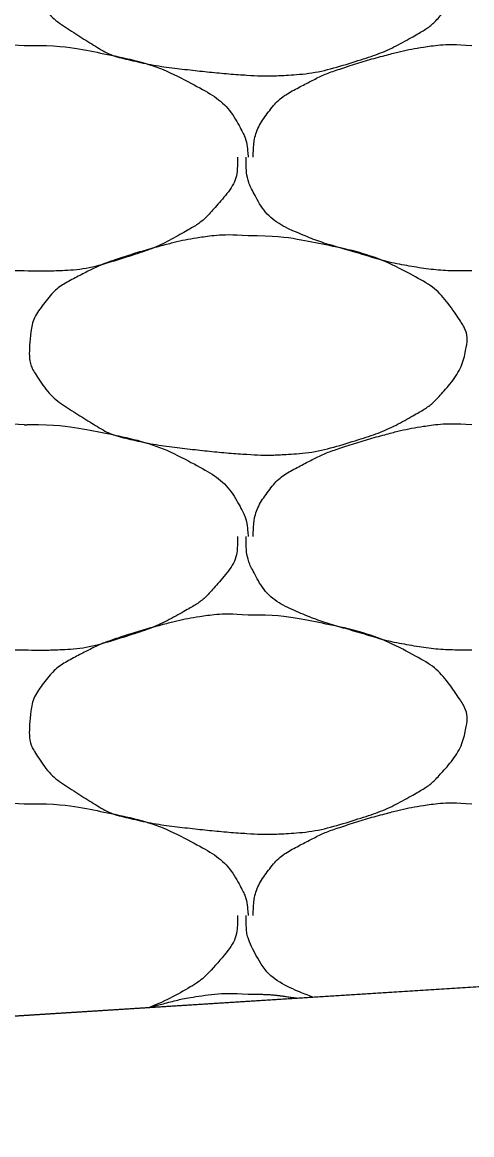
# Model space of a CAD drawing. Extents: x 1373719 to 1374161, y 379835 to 380167.
# Drawn here: x 1373963.604 to 1373964.067, y 379922.423 to 379923.569 of the extents above; entities that cross this region are included whole.
import ezdxf

# ---------------------------------------------------------------- set-up
doc = ezdxf.new("R2010")
doc.units = 0
doc.layers.add('Aggregate Base Course', color=7, linetype='Continuous')
doc.layers.add('SIGNATURE', color=7, linetype='Continuous')

msp = doc.modelspace()

# ---------------------------------------------------------------- linework, layer by layer
msp.add_line((1373962.0249, 379922.4466), (1373986.3251, 379923.9801))
at = {"layer": 'Aggregate Base Course'}
for points, degree in [([(1373963.8362, 379923.7399), (1373963.8626, 379923.7403), (1373963.8891, 379923.7363), (1373963.9154, 379923.7309), (1373963.9477, 379923.7243), (1373963.9774, 379923.7145), (1373964.0072, 379923.6985), (1373964.0272, 379923.6878), (1373964.0408, 379923.6734), (1373964.054, 379923.6535), (1373964.0597, 379923.645), (1373964.0628, 379923.6351), (1373964.0612, 379923.6265), (1373964.0582, 379923.6096), (1373964.0494, 379923.5928), (1373964.036, 379923.5779), (1373964.0276, 379923.5685), (1373964.0193, 379923.5621), (1373964.009, 379923.5563), (1373963.9909, 379923.546), (1373963.973, 379923.5374), (1373963.9532, 379923.5311), (1373963.9277, 379923.523), (1373963.9022, 379923.5165), (1373963.8758, 379923.5149), (1373963.8627, 379923.5141), (1373963.8494, 379923.514), (1373963.8362, 379923.5149), (1373963.8164, 379923.5162), (1373963.7966, 379923.5181), (1373963.7768, 379923.5203), (1373963.755, 379923.5227), (1373963.7335, 379923.5261), (1373963.712, 379923.5311), (1373963.6944, 379923.5352), (1373963.6792, 379923.5446), (1373963.6634, 379923.5545), (1373963.6456, 379923.5657), (1373963.631, 379923.5766), (1373963.6184, 379923.5959), (1373963.612, 379923.6058), (1373963.6107, 379923.6164), (1373963.6112, 379923.6265), (1373963.6121, 379923.6411), (1373963.6152, 379923.6558), (1373963.6256, 379923.6697), (1373963.6363, 379923.6838), (1373963.6478, 379923.6913), (1373963.6616, 379923.6985), (1373963.6735, 379923.7047), (1373963.6851, 379923.7105), (1373963.6976, 379923.7147), (1373963.7155, 379923.7207), (1373963.7334, 379923.7261), (1373963.7516, 379923.7309), (1373963.763, 379923.7339), (1373963.7743, 379923.7363), (1373963.7858, 379923.7381), (1373963.8025, 379923.7407), (1373963.8195, 379923.7413), (1373963.8362, 379923.7399)], 3), ([(1373963.3808, 379923.4303), (1373963.3809, 379923.4309), (1373963.3808, 379923.4315), (1373963.3808, 379923.4321), (1373963.3812, 379923.4473), (1373963.3855, 379923.4619), (1373963.3952, 379923.4753), (1373963.4052, 379923.4889), (1373963.4174, 379923.4969), (1373963.4312, 379923.5041), (1373963.4431, 379923.5103), (1373963.4547, 379923.5161), (1373963.4672, 379923.5203), (1373963.4851, 379923.5263), (1373963.503, 379923.5317), (1373963.5212, 379923.5365), (1373963.5326, 379923.5395), (1373963.5439, 379923.5419), (1373963.5554, 379923.5437), (1373963.5721, 379923.5463), (1373963.5891, 379923.5469), (1373963.6058, 379923.5455)], 3), ([(1373963.6058, 379923.5455), (1373963.6076, 379923.5454), (1373963.6094, 379923.5456), (1373963.6112, 379923.5455)], 2), ([(1373963.6112, 379923.5455), (1373963.6376, 379923.5459), (1373963.6641, 379923.5419), (1373963.6904, 379923.5365), (1373963.7227, 379923.5299), (1373963.7524, 379923.5201), (1373963.7822, 379923.5041), (1373963.8022, 379923.4934), (1373963.8181, 379923.4795), (1373963.829, 379923.4591), (1373963.8338, 379923.4503), (1373963.8355, 379923.4414), (1373963.8362, 379923.4321), (1373963.8363, 379923.4315), (1373963.8364, 379923.4309), (1373963.8362, 379923.4303)], 3), ([(1373963.8416, 379923.4303), (1373963.8417, 379923.4309), (1373963.8416, 379923.4315), (1373963.8416, 379923.4321), (1373963.842, 379923.4473), (1373963.8463, 379923.4619), (1373963.856, 379923.4753), (1373963.866, 379923.4889), (1373963.8782, 379923.4969), (1373963.892, 379923.5041), (1373963.9039, 379923.5103), (1373963.9155, 379923.5161), (1373963.928, 379923.5203), (1373963.9459, 379923.5263), (1373963.9638, 379923.5317), (1373963.982, 379923.5365), (1373963.9934, 379923.5395), (1373964.0047, 379923.5419), (1373964.0162, 379923.5437), (1373964.0329, 379923.5463), (1373964.0499, 379923.5469), (1373964.0666, 379923.5455)], 3), ([(1373963.6058, 379923.3133), (1373963.6034, 379923.3133), (1373963.601, 379923.3133), (1373963.5986, 379923.3133), (1373963.5788, 379923.3133), (1373963.559, 379923.3152), (1373963.5392, 379923.3187), (1373963.5182, 379923.3225), (1373963.4982, 379923.3289), (1373963.4777, 379923.3348), (1373963.46, 379923.3399), (1373963.443, 379923.3455), (1373963.4258, 379923.3529), (1373963.4068, 379923.3611), (1373963.3909, 379923.3749), (1373963.3808, 379923.3943), (1373963.3757, 379923.4043), (1373963.3736, 379923.4144), (1373963.3736, 379923.4249), (1373963.3736, 379923.4267), (1373963.3736, 379923.4285), (1373963.3736, 379923.4303)], 3), ([(1373963.8254, 379923.4303), (1373963.8255, 379923.4285), (1373963.8255, 379923.4267), (1373963.8254, 379923.4249), (1373963.8248, 379923.4067), (1373963.8132, 379923.3908), (1373963.8002, 379923.3763), (1373963.7921, 379923.3671), (1373963.7835, 379923.3605), (1373963.7732, 379923.3547), (1373963.7551, 379923.3444), (1373963.7372, 379923.3358), (1373963.7174, 379923.3295), (1373963.6919, 379923.3214), (1373963.6664, 379923.3143), (1373963.64, 379923.3133), (1373963.6286, 379923.3129), (1373963.6172, 379923.3128), (1373963.6058, 379923.3133)], 3), ([(1373964.0666, 379923.3133), (1373964.0642, 379923.3133), (1373964.0618, 379923.3133), (1373964.0594, 379923.3133), (1373964.0396, 379923.3133), (1373964.0198, 379923.3152), (1373964, 379923.3187), (1373963.979, 379923.3225), (1373963.959, 379923.3289), (1373963.9385, 379923.3348), (1373963.9208, 379923.3399), (1373963.9038, 379923.3455), (1373963.8866, 379923.3529), (1373963.8676, 379923.3611), (1373963.8517, 379923.3749), (1373963.8416, 379923.3943), (1373963.8365, 379923.4043), (1373963.8344, 379923.4144), (1373963.8344, 379923.4249), (1373963.8344, 379923.4267), (1373963.8344, 379923.4285), (1373963.8344, 379923.4303)], 3), ([(1373963.8362, 379923.3493), (1373963.8626, 379923.3497), (1373963.8891, 379923.3457), (1373963.9154, 379923.3403), (1373963.9477, 379923.3337), (1373963.9774, 379923.3239), (1373964.0072, 379923.3079), (1373964.0272, 379923.2972), (1373964.0408, 379923.2828), (1373964.054, 379923.2629), (1373964.0597, 379923.2544), (1373964.0628, 379923.2445), (1373964.0612, 379923.2359), (1373964.0582, 379923.219), (1373964.0494, 379923.2022), (1373964.036, 379923.1873), (1373964.0276, 379923.1779), (1373964.0193, 379923.1715), (1373964.009, 379923.1657), (1373963.9909, 379923.1554), (1373963.973, 379923.1468), (1373963.9532, 379923.1405), (1373963.9277, 379923.1324), (1373963.9022, 379923.1259), (1373963.8758, 379923.1243), (1373963.8627, 379923.1235), (1373963.8494, 379923.1234), (1373963.8362, 379923.1243), (1373963.8164, 379923.1256), (1373963.7966, 379923.1275), (1373963.7768, 379923.1297), (1373963.755, 379923.1321), (1373963.7335, 379923.1355), (1373963.712, 379923.1405), (1373963.6944, 379923.1446), (1373963.6792, 379923.154), (1373963.6634, 379923.1639), (1373963.6456, 379923.1751), (1373963.631, 379923.186), (1373963.6184, 379923.2053), (1373963.612, 379923.2152), (1373963.6107, 379923.2258), (1373963.6112, 379923.2359), (1373963.6121, 379923.2505), (1373963.6152, 379923.2652), (1373963.6256, 379923.2791), (1373963.6363, 379923.2932), (1373963.6478, 379923.3007), (1373963.6616, 379923.3079), (1373963.6735, 379923.3141), (1373963.6851, 379923.3199), (1373963.6976, 379923.3241), (1373963.7155, 379923.3301), (1373963.7334, 379923.3355), (1373963.7516, 379923.3403), (1373963.763, 379923.3433), (1373963.7743, 379923.3457), (1373963.7858, 379923.3475), (1373963.8025, 379923.3501), (1373963.8195, 379923.3507), (1373963.8362, 379923.3493)], 3), ([(1373963.3808, 379923.0397), (1373963.3809, 379923.0403), (1373963.3808, 379923.0409), (1373963.3808, 379923.0415), (1373963.3812, 379923.0567), (1373963.3855, 379923.0713), (1373963.3952, 379923.0847), (1373963.4052, 379923.0983), (1373963.4174, 379923.1063), (1373963.4312, 379923.1135), (1373963.4431, 379923.1197), (1373963.4547, 379923.1255), (1373963.4672, 379923.1297), (1373963.4851, 379923.1357), (1373963.503, 379923.1411), (1373963.5212, 379923.1459), (1373963.5326, 379923.1489), (1373963.5439, 379923.1513), (1373963.5554, 379923.1531), (1373963.5721, 379923.1557), (1373963.5891, 379923.1563), (1373963.6058, 379923.1549)], 3), ([(1373963.6058, 379923.1549), (1373963.6076, 379923.1548), (1373963.6094, 379923.155), (1373963.6112, 379923.1549)], 2), ([(1373963.6112, 379923.1549), (1373963.6376, 379923.1553), (1373963.6641, 379923.1513), (1373963.6904, 379923.1459), (1373963.7227, 379923.1393), (1373963.7524, 379923.1295), (1373963.7822, 379923.1135), (1373963.8022, 379923.1028), (1373963.8181, 379923.0889), (1373963.829, 379923.0685), (1373963.8338, 379923.0597), (1373963.8355, 379923.0508), (1373963.8362, 379923.0415), (1373963.8363, 379923.0409), (1373963.8364, 379923.0403), (1373963.8362, 379923.0397)], 3), ([(1373963.8416, 379923.0397), (1373963.8417, 379923.0403), (1373963.8416, 379923.0409), (1373963.8416, 379923.0415), (1373963.842, 379923.0567), (1373963.8463, 379923.0713), (1373963.856, 379923.0847), (1373963.866, 379923.0983), (1373963.8782, 379923.1063), (1373963.892, 379923.1135), (1373963.9039, 379923.1197), (1373963.9155, 379923.1255), (1373963.928, 379923.1297), (1373963.9459, 379923.1357), (1373963.9638, 379923.1411), (1373963.982, 379923.1459), (1373963.9934, 379923.1489), (1373964.0047, 379923.1513), (1373964.0162, 379923.1531), (1373964.0329, 379923.1557), (1373964.0499, 379923.1563), (1373964.0666, 379923.1549)], 3), ([(1373963.6058, 379922.9227), (1373963.6034, 379922.9227), (1373963.601, 379922.9227), (1373963.5986, 379922.9227), (1373963.5788, 379922.9227), (1373963.559, 379922.9246), (1373963.5392, 379922.9281), (1373963.5182, 379922.9319), (1373963.4982, 379922.9383), (1373963.4777, 379922.9442), (1373963.46, 379922.9493), (1373963.443, 379922.9549), (1373963.4258, 379922.9623), (1373963.4068, 379922.9705), (1373963.3909, 379922.9843), (1373963.3808, 379923.0037), (1373963.3757, 379923.0137), (1373963.3736, 379923.0238), (1373963.3736, 379923.0343), (1373963.3736, 379923.0361), (1373963.3736, 379923.0379), (1373963.3736, 379923.0397)], 3), ([(1373963.8254, 379923.0397), (1373963.8255, 379923.0379), (1373963.8255, 379923.0361), (1373963.8254, 379923.0343), (1373963.8248, 379923.0161), (1373963.8132, 379923.0002), (1373963.8002, 379922.9857), (1373963.7921, 379922.9765), (1373963.7835, 379922.9699), (1373963.7732, 379922.9641), (1373963.7551, 379922.9538), (1373963.7372, 379922.9452), (1373963.7174, 379922.9389), (1373963.6919, 379922.9308), (1373963.6664, 379922.9237), (1373963.64, 379922.9227), (1373963.6286, 379922.9223), (1373963.6172, 379922.9222), (1373963.6058, 379922.9227)], 3), ([(1373964.0666, 379922.9227), (1373964.0642, 379922.9227), (1373964.0618, 379922.9227), (1373964.0594, 379922.9227), (1373964.0396, 379922.9227), (1373964.0198, 379922.9246), (1373964, 379922.9281), (1373963.979, 379922.9319), (1373963.959, 379922.9383), (1373963.9385, 379922.9442), (1373963.9208, 379922.9493), (1373963.9038, 379922.9549), (1373963.8866, 379922.9623), (1373963.8676, 379922.9705), (1373963.8517, 379922.9843), (1373963.8416, 379923.0037), (1373963.8365, 379923.0137), (1373963.8344, 379923.0238), (1373963.8344, 379923.0343), (1373963.8344, 379923.0361), (1373963.8344, 379923.0379), (1373963.8344, 379923.0397)], 3), ([(1373963.8362, 379922.9587), (1373963.8626, 379922.9591), (1373963.8891, 379922.9551), (1373963.9154, 379922.9497), (1373963.9477, 379922.9431), (1373963.9774, 379922.9333), (1373964.0072, 379922.9173), (1373964.0272, 379922.9066), (1373964.0408, 379922.8922), (1373964.054, 379922.8723), (1373964.0597, 379922.8638), (1373964.0628, 379922.8539), (1373964.0612, 379922.8453), (1373964.0582, 379922.8284), (1373964.0494, 379922.8116), (1373964.036, 379922.7967), (1373964.0276, 379922.7873), (1373964.0193, 379922.7809), (1373964.009, 379922.7751), (1373963.9909, 379922.7648), (1373963.973, 379922.7562), (1373963.9532, 379922.7499), (1373963.9277, 379922.7418), (1373963.9022, 379922.7353), (1373963.8758, 379922.7337), (1373963.8627, 379922.7329), (1373963.8494, 379922.7328), (1373963.8362, 379922.7337), (1373963.8164, 379922.735), (1373963.7966, 379922.7369), (1373963.7768, 379922.7391), (1373963.755, 379922.7415), (1373963.7335, 379922.7449), (1373963.712, 379922.7499), (1373963.6944, 379922.754), (1373963.6792, 379922.7634), (1373963.6634, 379922.7733), (1373963.6456, 379922.7845), (1373963.631, 379922.7954), (1373963.6184, 379922.8147), (1373963.612, 379922.8246), (1373963.6107, 379922.8352), (1373963.6112, 379922.8453), (1373963.6121, 379922.8599), (1373963.6152, 379922.8746), (1373963.6256, 379922.8885), (1373963.6363, 379922.9026), (1373963.6478, 379922.9101), (1373963.6616, 379922.9173), (1373963.6735, 379922.9235), (1373963.6851, 379922.9293), (1373963.6976, 379922.9335), (1373963.7155, 379922.9395), (1373963.7334, 379922.9449), (1373963.7516, 379922.9497), (1373963.763, 379922.9527), (1373963.7743, 379922.9551), (1373963.7858, 379922.9569), (1373963.8025, 379922.9595), (1373963.8195, 379922.9601), (1373963.8362, 379922.9587)], 3), ([(1373963.3808, 379922.6491), (1373963.3809, 379922.6497), (1373963.3808, 379922.6503), (1373963.3808, 379922.6509), (1373963.3812, 379922.6661), (1373963.3855, 379922.6807), (1373963.3952, 379922.6941), (1373963.4052, 379922.7077), (1373963.4174, 379922.7157), (1373963.4312, 379922.7229), (1373963.4431, 379922.7291), (1373963.4547, 379922.7349), (1373963.4672, 379922.7391), (1373963.4851, 379922.7451), (1373963.503, 379922.7505), (1373963.5212, 379922.7553), (1373963.5326, 379922.7583), (1373963.5439, 379922.7607), (1373963.5554, 379922.7625), (1373963.5721, 379922.7651), (1373963.5891, 379922.7657), (1373963.6058, 379922.7643)], 3), ([(1373963.6058, 379922.7643), (1373963.6076, 379922.7642), (1373963.6094, 379922.7644), (1373963.6112, 379922.7643)], 2), ([(1373963.6112, 379922.7643), (1373963.6376, 379922.7647), (1373963.6641, 379922.7607), (1373963.6904, 379922.7553), (1373963.7227, 379922.7487), (1373963.7524, 379922.7389), (1373963.7822, 379922.7229), (1373963.8022, 379922.7122), (1373963.8181, 379922.6983), (1373963.829, 379922.6779), (1373963.8338, 379922.6691), (1373963.8355, 379922.6602), (1373963.8362, 379922.6509), (1373963.8363, 379922.6503), (1373963.8364, 379922.6497), (1373963.8362, 379922.6491)], 3), ([(1373963.8416, 379922.6491), (1373963.8417, 379922.6497), (1373963.8416, 379922.6503), (1373963.8416, 379922.6509), (1373963.842, 379922.6661), (1373963.8463, 379922.6807), (1373963.856, 379922.6941), (1373963.866, 379922.7077), (1373963.8782, 379922.7157), (1373963.892, 379922.7229), (1373963.9039, 379922.7291), (1373963.9155, 379922.7349), (1373963.928, 379922.7391), (1373963.9459, 379922.7451), (1373963.9638, 379922.7505), (1373963.982, 379922.7553), (1373963.9934, 379922.7583), (1373964.0047, 379922.7607), (1373964.0162, 379922.7625), (1373964.0329, 379922.7651), (1373964.0499, 379922.7657), (1373964.0666, 379922.7643)], 3), ([(1373963.8254, 379922.6491), (1373963.8255, 379922.6473), (1373963.8255, 379922.6455), (1373963.8248, 379922.6255), (1373963.8132, 379922.6096), (1373963.7921, 379922.5859), (1373963.7835, 379922.5793), (1373963.7605, 379922.5663), (1373963.7479, 379922.5598), (1373963.7346, 379922.5545)], 3), ([(1373963.9031, 379922.5651), (1373963.8976, 379922.5672), (1373963.8921, 379922.5693), (1373963.8676, 379922.5799), (1373963.8517, 379922.5937), (1373963.8365, 379922.6231), (1373963.8344, 379922.6332), (1373963.8344, 379922.6455), (1373963.8344, 379922.6473), (1373963.8344, 379922.6491)], 3), ([(1373963.7347, 379922.5545), (1373963.7403, 379922.5561), (1373963.746, 379922.5576), (1373963.763, 379922.5621), (1373963.7743, 379922.5645), (1373963.8025, 379922.5689), (1373963.8195, 379922.5695), (1373963.8362, 379922.5681)], 3), ([(1373963.8362, 379922.5681), (1373963.8533, 379922.5683), (1373963.8705, 379922.5667), (1373963.8876, 379922.5641)], 2)]:
    msp.add_open_spline(points, degree=degree, dxfattribs=at)
at = {"layer": 'SIGNATURE'}
msp.add_lwpolyline([(1373957.9353, 379922.1885), (1373959.468, 379923.818), (1373965.1246, 379924.1749), (1373967.1748, 379922.7716)], close=True, dxfattribs=at)

doc.saveas('drawing.dxf')
